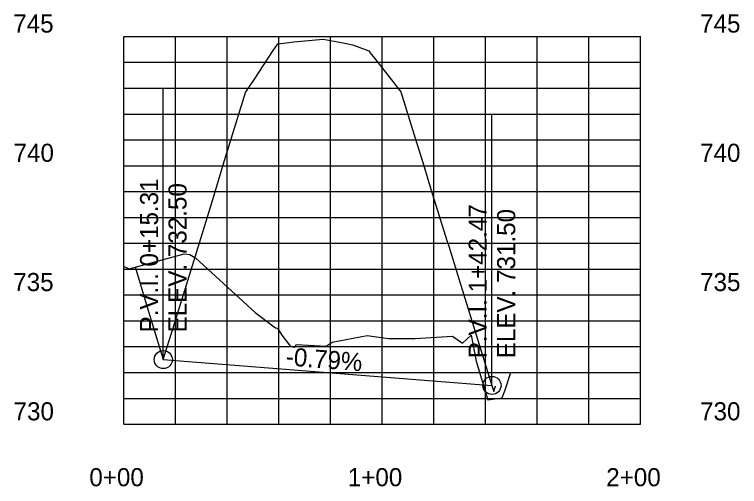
# Model space of a CAD drawing. Extents: x 1354696 to 1366163, y 660729 to 670380.
# Drawn here: x 1361663 to 1361943.5, y 662493.9 to 662676.5 of the extents above; entities that cross this region are included whole.
import ezdxf

# ---------------------------------------------------------------- set-up
doc = ezdxf.new("R2010")
doc.units = 0
for name, color, linetype in [('R_Axis', 7, 'Continuous'), ('R_Axis Annot', 7, 'Continuous'), ('R_Exist Surface', 7, 'Continuous'), ('R_Fin Surface', 7, 'Continuous'), ('R_Grid', 7, 'Continuous'), ('R_Vert Alg', 7, 'Continuous'), ('R_Vert Alg Annot', 7, 'Continuous')]:
    doc.layers.add(name, color=color, linetype=linetype)

msp = doc.modelspace()

# ---------------------------------------------------------------- linework, layer by layer
at = {"layer": 'R_Axis'}
for p, q in [((1361705.22, 662518), (1361705.22, 662668)), ((1361905.22, 662518), (1361905.22, 662668)), ((1361705.22, 662518), (1361905.22, 662518))]:
    msp.add_line(p, q, dxfattribs=at)
at = {"layer": 'R_Exist Surface'}
msp.add_lwpolyline([(1361705.22, 662579.02), (1361707.34, 662578.13), (1361728.55, 662583.93), (1361730.81, 662583.64), (1361733.13, 662582.24), (1361756.03, 662561.27), (1361763.99, 662555.31), (1361764.77, 662555.15), (1361766.35, 662552.44), (1361769.69, 662548.11), (1361771.36, 662547.79), (1361772, 662548.84), (1361783.55, 662548.14), (1361785.83, 662549.78), (1361799.45, 662552.26), (1361807.6, 662551.16), (1361817.98, 662551.19), (1361832.42, 662552), (1361836.26, 662549.39), (1361839.6, 662552.4), (1361841.62, 662542.44), (1361846.11, 662527.4), (1361851.61, 662528.15), (1361852.84, 662531.24), (1361854.95, 662538.06)], dxfattribs=at)
at = {"layer": 'R_Fin Surface'}
msp.add_lwpolyline([(1361709.6, 662578.93), (1361714.78, 662561.66), (1361720.53, 662543), (1361724.43, 662555.66), (1361725.98, 662560.68), (1361733.44, 662584.86), (1361739.64, 662604.99), (1361743.75, 662618.32), (1361752.37, 662646.28), (1361754.19, 662649.04), (1361755.8, 662651.48), (1361763.07, 662662.52), (1361764.79, 662665.13), (1361769.07, 662665.73), (1361771, 662665.91), (1361782.39, 662667.01), (1361789.43, 662665.65), (1361793.78, 662664.8), (1361795.56, 662664.12), (1361799.99, 662662.4), (1361800.83, 662661.33), (1361800.83, 662661.32), (1361800.87, 662661.28), (1361800.96, 662661.17), (1361801.71, 662660.21), (1361809.29, 662650.55), (1361810.92, 662648.47), (1361812.41, 662646.57), (1361817.98, 662628.65), (1361821.03, 662618.84), (1361824.08, 662608.99), (1361830.27, 662589.09), (1361830.6, 662588.01), (1361830.96, 662586.86), (1361834.47, 662575.54), (1361847.69, 662533), (1361848.42, 662530.63), (1361849.03, 662532.85)], dxfattribs=at)
at = {"layer": 'R_Grid'}
for p, q in [((1361705.22, 662668), (1361905.22, 662668)), ((1361705.22, 662668), (1361905.22, 662668)), ((1361725.22, 662518), (1361725.22, 662668)), ((1361745.22, 662518), (1361745.22, 662668)), ((1361765.22, 662518), (1361765.22, 662668)), ((1361785.22, 662518), (1361785.22, 662668)), ((1361805.22, 662518), (1361805.22, 662668)), ((1361825.22, 662518), (1361825.22, 662668)), ((1361845.22, 662518), (1361845.22, 662668)), ((1361865.22, 662518), (1361865.22, 662668)), ((1361885.22, 662518), (1361885.22, 662668)), ((1361705.22, 662658), (1361905.22, 662658)), ((1361705.22, 662648), (1361905.22, 662648)), ((1361705.22, 662638), (1361905.22, 662638)), ((1361705.22, 662628), (1361905.22, 662628)), ((1361705.22, 662618), (1361905.22, 662618)), ((1361705.22, 662608), (1361905.22, 662608)), ((1361705.22, 662598), (1361905.22, 662598)), ((1361705.22, 662588), (1361905.22, 662588)), ((1361705.22, 662578), (1361905.22, 662578)), ((1361705.22, 662568), (1361905.22, 662568)), ((1361705.22, 662558), (1361905.22, 662558)), ((1361705.22, 662548), (1361905.22, 662548)), ((1361705.22, 662538), (1361905.22, 662538)), ((1361705.22, 662528), (1361905.22, 662528))]:
    msp.add_line(p, q, dxfattribs=at)
at = {"layer": 'R_Vert Alg'}
for p, q in [((1361720.53, 662543), (1361720.53, 662648)), ((1361847.69, 662533), (1361847.69, 662638)), ((1361720.53, 662543), (1361847.69, 662533))]:
    msp.add_line(p, q, dxfattribs=at)
for centre in [(1361720.53, 662543), (1361847.69, 662533)]:
    msp.add_circle(centre, 3.5, dxfattribs=at)

# ---------------------------------------------------------------- texts
at = {"layer": 'R_Axis Annot'}
for s, p in [('745', (1361662.47, 662669.5)), ('745', (1361662.47, 662669.5)), ('745', (1361928.22, 662669.5)), ('745', (1361928.22, 662669.5)), ('740', (1361662.6, 662619.5)), ('740', (1361928.22, 662619.5)), ('735', (1361662.47, 662569.5)), ('735', (1361928.22, 662569.5)), ('730', (1361662.6, 662519.5)), ('730', (1361928.22, 662519.5)), ('0+00', (1361691.91, 662494)), ('1+00', (1361791.91, 662494)), ('2+00', (1361891.91, 662494))]:
    msp.add_text(s, height=7, dxfattribs=at).set_placement(p)
at = {"layer": 'R_Vert Alg Annot'}
for s, rotation, p in [('P.V.I. 0+15.31', 90, (1361718.53, 662553.5)), ('ELEV. 732.50', 90, (1361729.53, 662553.5)), ('P.V.I. 1+42.47', 90, (1361845.69, 662543.5)), ('ELEV. 731.50', 90, (1361856.69, 662543.5)), ('-0.79%', 355.5035, (1361767.71, 662540.79))]:
    msp.add_text(s, height=7, rotation=rotation, dxfattribs=at).set_placement(p)

doc.saveas('drawing.dxf')
